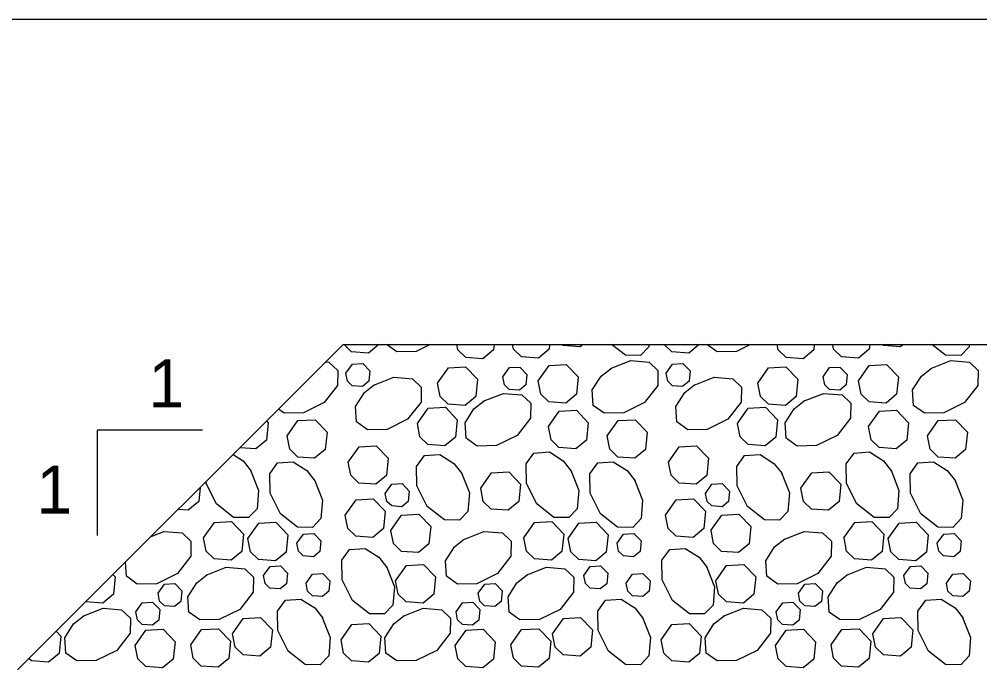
# Model space of a CAD drawing. Extents: x 636530 to 644067, y 294168 to 299122.
# Drawn here: x 639692.7 to 639752.6, y 297633.9 to 297674.5 of the extents above; entities that cross this region are included whole.
import ezdxf

# ---------------------------------------------------------------- set-up
doc = ezdxf.new("R2010")
doc.units = 0
doc.layers.add('1', color=7, linetype='Continuous')

msp = doc.modelspace()

# ---------------------------------------------------------------- linework, layer by layer
at = {"layer": '1'}
for p, q in [((639618.895, 297674.515), (639767.849, 297674.515)), ((639692.556, 297633.876), (639712.874, 297654.194)), ((639712.874, 297654.194), (639767.849, 297654.194)), ((639697.513, 297648.847), (639697.513, 297642.262)), ((639704.098, 297648.847), (639697.513, 297648.847))]:
    msp.add_line(p, q, dxfattribs=at)
for points in [[(639715.108, 297654.194), (639714.467, 297653.661), (639713.407, 297653.737), (639712.936, 297654.194)], [(639718.32, 297654.194), (639717.446, 297653.757), (639716.232, 297653.735), (639715.587, 297654.194)], [(639722.297, 297654.194), (639722.264, 297653.857), (639721.601, 297653.306), (639720.541, 297653.383), (639720.042, 297653.866), (639719.979, 297654.194)], [(639725.762, 297654.194), (639725.732, 297653.897), (639725.069, 297653.345), (639724.009, 297653.422), (639723.511, 297653.906), (639723.455, 297654.194)], [(639727.853, 297654.194), (639727.676, 297654.047), (639726.617, 297654.124), (639726.545, 297654.194)], [(639731.976, 297654.194), (639731.963, 297654.05), (639731.441, 297653.501), (639730.504, 297653.518), (639729.64, 297654.194)], [(639735.096, 297654.194), (639734.455, 297653.661), (639733.395, 297653.737), (639732.925, 297654.194)], [(639738.308, 297654.194), (639737.435, 297653.757), (639736.221, 297653.735), (639735.576, 297654.194)], [(639742.286, 297654.194), (639742.252, 297653.857), (639741.589, 297653.306), (639740.529, 297653.383), (639740.031, 297653.866), (639739.967, 297654.194)], [(639745.75, 297654.194), (639745.721, 297653.897), (639745.058, 297653.345), (639743.998, 297653.422), (639743.499, 297653.906), (639743.443, 297654.194)], [(639747.842, 297654.194), (639747.665, 297654.047), (639746.605, 297654.124), (639746.533, 297654.194)], [(639751.964, 297654.194), (639751.952, 297654.05), (639751.43, 297653.501), (639750.492, 297653.518), (639749.629, 297654.194)], [(639729.571, 297652.692), (639730.829, 297653.19), (639731.984, 297653.091), (639732.533, 297652.569), (639732.516, 297651.631), (639731.682, 297650.566), (639730.394, 297649.922), (639729.18, 297649.901), (639728.497, 297650.386), (639728.432, 297651.353), (639728.987, 297652.218), (639729.622, 297652.724)], [(639749.559, 297652.692), (639750.817, 297653.19), (639751.972, 297653.091), (639752.521, 297652.569), (639752.504, 297651.631), (639751.671, 297650.566), (639750.383, 297649.922), (639749.169, 297649.901), (639748.486, 297650.386), (639748.421, 297651.353), (639748.975, 297652.218), (639749.61, 297652.724)], [(639711.789, 297653.108), (639711.995, 297653.091), (639712.544, 297652.569), (639712.527, 297651.631), (639711.694, 297650.566), (639710.406, 297649.922), (639709.192, 297649.901), (639708.835, 297650.155)], [(639713.052, 297652.396), (639713.456, 297652.97), (639714.1, 297653.006), (639714.547, 297652.542), (639714.483, 297651.892), (639714.085, 297651.561), (639713.449, 297651.607), (639713.15, 297651.897), (639713.053, 297652.396)], [(639718.777, 297651.782), (639719.45, 297652.738), (639720.523, 297652.8), (639721.269, 297652.026), (639721.161, 297650.942), (639720.498, 297650.39), (639719.438, 297650.467), (639718.94, 297650.951), (639718.778, 297651.782)], [(639722.856, 297652.175), (639723.26, 297652.749), (639723.904, 297652.786), (639724.352, 297652.321), (639724.287, 297651.671), (639723.889, 297651.34), (639723.253, 297651.386), (639722.954, 297651.676), (639722.857, 297652.175)], [(639725.06, 297651.927), (639725.732, 297652.884), (639726.805, 297652.945), (639727.551, 297652.171), (639727.443, 297651.087), (639726.78, 297650.536), (639725.721, 297650.612), (639725.222, 297651.096), (639725.06, 297651.927)], [(639733.041, 297652.396), (639733.444, 297652.97), (639734.088, 297653.006), (639734.536, 297652.542), (639734.471, 297651.892), (639734.073, 297651.561), (639733.437, 297651.607), (639733.138, 297651.897), (639733.041, 297652.396)], [(639738.766, 297651.782), (639739.438, 297652.738), (639740.511, 297652.8), (639741.258, 297652.026), (639741.15, 297650.942), (639740.487, 297650.39), (639739.427, 297650.467), (639738.928, 297650.951), (639738.766, 297651.782)], [(639742.845, 297652.175), (639743.248, 297652.749), (639743.892, 297652.786), (639744.34, 297652.321), (639744.275, 297651.671), (639743.878, 297651.34), (639743.241, 297651.386), (639742.942, 297651.676), (639742.845, 297652.175)], [(639745.048, 297651.927), (639745.72, 297652.884), (639746.794, 297652.945), (639747.54, 297652.171), (639747.432, 297651.087), (639746.769, 297650.536), (639745.709, 297650.612), (639745.21, 297651.096), (639745.049, 297651.927)], [(639714.794, 297651.659), (639716.052, 297652.158), (639717.207, 297652.058), (639717.756, 297651.536), (639717.739, 297650.599), (639716.905, 297649.533), (639715.618, 297648.889), (639714.404, 297648.868), (639713.721, 297649.354), (639713.656, 297650.32), (639714.21, 297651.185), (639714.845, 297651.692)], [(639734.783, 297651.659), (639736.04, 297652.158), (639737.196, 297652.058), (639737.745, 297651.536), (639737.727, 297650.599), (639736.894, 297649.533), (639735.606, 297648.889), (639734.392, 297648.868), (639733.709, 297649.354), (639733.644, 297650.32), (639734.199, 297651.185), (639734.834, 297651.692)], [(639721.627, 297650.643), (639722.884, 297651.141), (639724.04, 297651.041), (639724.589, 297650.519), (639724.571, 297649.582), (639723.738, 297648.517), (639722.45, 297647.873), (639721.236, 297647.851), (639720.553, 297648.337), (639720.488, 297649.304), (639721.043, 297650.168), (639721.678, 297650.675)], [(639741.615, 297650.643), (639742.873, 297651.141), (639744.028, 297651.041), (639744.577, 297650.519), (639744.56, 297649.582), (639743.726, 297648.517), (639742.438, 297647.873), (639741.225, 297647.851), (639740.541, 297648.337), (639740.477, 297649.304), (639741.031, 297650.168), (639741.666, 297650.675)], [(639717.512, 297649.252), (639718.185, 297650.208), (639719.258, 297650.27), (639720.004, 297649.496), (639719.896, 297648.412), (639719.233, 297647.86), (639718.173, 297647.937), (639717.675, 297648.421), (639717.513, 297649.252)], [(639737.501, 297649.252), (639738.173, 297650.208), (639739.246, 297650.27), (639739.993, 297649.496), (639739.885, 297648.412), (639739.222, 297647.86), (639738.162, 297647.937), (639737.663, 297648.421), (639737.501, 297649.252)], [(639725.692, 297649.064), (639726.364, 297650.021), (639727.438, 297650.082), (639728.184, 297649.308), (639728.076, 297648.224), (639727.413, 297647.673), (639726.353, 297647.749), (639725.855, 297648.233), (639725.693, 297649.064)], [(639745.681, 297649.064), (639746.353, 297650.021), (639747.426, 297650.082), (639748.172, 297649.308), (639748.064, 297648.224), (639747.401, 297647.673), (639746.342, 297647.749), (639745.843, 297648.233), (639745.681, 297649.064)], [(639708.094, 297649.414), (639708.195, 297649.308), (639708.087, 297648.224), (639707.424, 297647.673), (639706.425, 297647.745)], [(639709.379, 297648.479), (639710.051, 297649.435), (639711.125, 297649.496), (639711.871, 297648.723), (639711.763, 297647.639), (639711.1, 297647.087), (639710.04, 297647.164), (639709.542, 297647.647), (639709.38, 297648.478)], [(639729.368, 297648.479), (639730.04, 297649.435), (639731.113, 297649.496), (639731.859, 297648.723), (639731.751, 297647.639), (639731.088, 297647.087), (639730.029, 297647.164), (639729.53, 297647.647), (639729.368, 297648.478)], [(639749.356, 297648.479), (639750.028, 297649.435), (639751.102, 297649.496), (639751.848, 297648.723), (639751.74, 297647.639), (639751.077, 297647.087), (639750.017, 297647.164), (639749.519, 297647.647), (639749.357, 297648.478)], [(639713.201, 297646.852), (639713.874, 297647.809), (639714.947, 297647.87), (639715.693, 297647.096), (639715.585, 297646.012), (639714.922, 297645.461), (639713.862, 297645.537), (639713.364, 297646.021), (639713.202, 297646.852)], [(639733.19, 297646.852), (639733.862, 297647.809), (639734.935, 297647.87), (639735.682, 297647.096), (639735.574, 297646.012), (639734.911, 297645.461), (639733.851, 297645.537), (639733.352, 297646.021), (639733.19, 297646.852)], [(639706.004, 297647.324), (639706.628, 297646.924), (639707.135, 297646.289)], [(639720.258, 297646.177), (639720.757, 297644.92), (639720.657, 297643.764), (639720.135, 297643.215), (639719.198, 297643.233), (639718.133, 297644.066), (639717.489, 297645.354), (639717.467, 297646.568), (639717.953, 297647.251), (639718.92, 297647.315), (639719.784, 297646.761), (639720.291, 297646.126)], [(639727.091, 297646.34), (639727.59, 297645.082), (639727.49, 297643.927), (639726.968, 297643.378), (639726.03, 297643.395), (639724.965, 297644.229), (639724.321, 297645.517), (639724.3, 297646.73), (639724.785, 297647.414), (639725.752, 297647.478), (639726.617, 297646.924), (639727.123, 297646.289)], [(639740.247, 297646.177), (639740.746, 297644.92), (639740.646, 297643.764), (639740.124, 297643.215), (639739.186, 297643.233), (639738.121, 297644.066), (639737.477, 297645.354), (639737.456, 297646.568), (639737.941, 297647.251), (639738.908, 297647.315), (639739.773, 297646.761), (639740.279, 297646.126)], [(639747.08, 297646.34), (639747.578, 297645.082), (639747.478, 297643.927), (639746.956, 297643.378), (639746.019, 297643.395), (639744.954, 297644.229), (639744.31, 297645.517), (639744.288, 297646.73), (639744.774, 297647.414), (639745.741, 297647.478), (639746.605, 297646.924), (639747.112, 297646.289)], [(639711.088, 297645.73), (639711.587, 297644.472), (639711.487, 297643.317), (639710.965, 297642.768), (639710.028, 297642.785), (639708.962, 297643.619), (639708.319, 297644.907), (639708.297, 297646.12), (639708.783, 297646.804), (639709.749, 297646.868), (639710.614, 297646.314), (639711.121, 297645.679)], [(639731.077, 297645.73), (639731.575, 297644.472), (639731.476, 297643.317), (639730.954, 297642.768), (639730.016, 297642.785), (639728.951, 297643.619), (639728.307, 297644.907), (639728.286, 297646.12), (639728.771, 297646.804), (639729.738, 297646.868), (639730.603, 297646.314), (639731.109, 297645.679)], [(639751.065, 297645.73), (639751.564, 297644.472), (639751.464, 297643.317), (639750.942, 297642.768), (639750.005, 297642.785), (639748.939, 297643.619), (639748.296, 297644.907), (639748.274, 297646.12), (639748.76, 297646.804), (639749.726, 297646.868), (639750.591, 297646.314), (639751.098, 297645.679)], [(639707.103, 297646.34), (639707.601, 297645.082), (639707.501, 297643.927), (639706.979, 297643.378), (639706.042, 297643.395), (639704.977, 297644.229), (639704.333, 297645.517), (639704.33, 297645.65)], [(639721.466, 297645.226), (639722.138, 297646.182), (639723.212, 297646.243), (639723.958, 297645.47), (639723.85, 297644.386), (639723.187, 297643.834), (639722.127, 297643.911), (639721.629, 297644.394), (639721.467, 297645.226)], [(639741.455, 297645.226), (639742.127, 297646.182), (639743.2, 297646.243), (639743.947, 297645.47), (639743.839, 297644.386), (639743.176, 297643.834), (639742.116, 297643.911), (639741.617, 297644.394), (639741.455, 297645.226)], [(639715.511, 297644.893), (639715.915, 297645.467), (639716.559, 297645.504), (639717.006, 297645.039), (639716.942, 297644.389), (639716.544, 297644.058), (639715.908, 297644.104), (639715.609, 297644.394), (639715.512, 297644.893)], [(639735.5, 297644.893), (639735.903, 297645.467), (639736.547, 297645.504), (639736.995, 297645.039), (639736.93, 297644.389), (639736.532, 297644.058), (639735.896, 297644.104), (639735.597, 297644.394), (639735.5, 297644.893)], [(639703.95, 297645.27), (639703.862, 297644.386), (639703.199, 297643.834), (639702.56, 297643.88)], [(639713.013, 297643.532), (639713.685, 297644.488), (639714.759, 297644.549), (639715.505, 297643.776), (639715.397, 297642.691), (639714.734, 297642.14), (639713.674, 297642.217), (639713.175, 297642.7), (639713.014, 297643.531)], [(639733.002, 297643.532), (639733.674, 297644.488), (639734.747, 297644.549), (639735.493, 297643.776), (639735.385, 297642.691), (639734.722, 297642.14), (639733.662, 297642.217), (639733.164, 297642.7), (639733.002, 297643.531)], [(639715.854, 297642.582), (639716.526, 297643.538), (639717.599, 297643.6), (639718.346, 297642.826), (639718.238, 297641.742), (639717.575, 297641.19), (639716.515, 297641.267), (639716.016, 297641.751), (639715.854, 297642.582)], [(639735.842, 297642.582), (639736.515, 297643.538), (639737.588, 297643.6), (639738.334, 297642.826), (639738.226, 297641.742), (639737.563, 297641.19), (639736.503, 297641.267), (639736.005, 297641.751), (639735.843, 297642.582)], [(639704.168, 297642.108), (639704.84, 297643.065), (639705.914, 297643.126), (639706.66, 297642.352), (639706.552, 297641.268), (639705.889, 297640.717), (639704.829, 297640.793), (639704.331, 297641.277), (639704.169, 297642.108)], [(639706.934, 297642.067), (639707.606, 297643.024), (639708.679, 297643.085), (639709.426, 297642.311), (639709.318, 297641.227), (639708.654, 297640.676), (639707.595, 297640.753), (639707.096, 297641.236), (639706.934, 297642.067)], [(639724.157, 297642.108), (639724.829, 297643.065), (639725.902, 297643.126), (639726.648, 297642.352), (639726.54, 297641.268), (639725.877, 297640.717), (639724.818, 297640.793), (639724.319, 297641.277), (639724.157, 297642.108)], [(639726.922, 297642.067), (639727.594, 297643.024), (639728.668, 297643.085), (639729.414, 297642.311), (639729.306, 297641.227), (639728.643, 297640.676), (639727.583, 297640.753), (639727.085, 297641.236), (639726.923, 297642.067)], [(639744.145, 297642.108), (639744.817, 297643.065), (639745.891, 297643.126), (639746.637, 297642.352), (639746.529, 297641.268), (639745.866, 297640.717), (639744.806, 297640.793), (639744.308, 297641.277), (639744.146, 297642.108)], [(639746.911, 297642.067), (639747.583, 297643.024), (639748.656, 297643.085), (639749.403, 297642.311), (639749.295, 297641.227), (639748.631, 297640.676), (639747.572, 297640.753), (639747.073, 297641.236), (639746.911, 297642.067)], [(639700.886, 297642.206), (639701.676, 297642.519), (639702.831, 297642.419), (639703.38, 297641.897), (639703.363, 297640.96), (639702.529, 297639.895), (639701.241, 297639.251), (639700.028, 297639.229), (639699.344, 297639.715), (639699.285, 297640.605)], [(639709.993, 297641.772), (639710.396, 297642.346), (639711.04, 297642.383), (639711.488, 297641.918), (639711.423, 297641.268), (639711.025, 297640.937), (639710.389, 297640.983), (639710.09, 297641.273), (639709.993, 297641.772)], [(639720.407, 297642.021), (639721.664, 297642.519), (639722.82, 297642.419), (639723.369, 297641.897), (639723.351, 297640.96), (639722.518, 297639.895), (639721.23, 297639.251), (639720.016, 297639.229), (639719.333, 297639.715), (639719.268, 297640.682), (639719.823, 297641.546), (639720.457, 297642.053)], [(639729.981, 297641.772), (639730.384, 297642.346), (639731.029, 297642.383), (639731.476, 297641.918), (639731.411, 297641.268), (639731.014, 297640.937), (639730.378, 297640.983), (639730.078, 297641.273), (639729.981, 297641.772)], [(639740.395, 297642.021), (639741.653, 297642.519), (639742.808, 297642.419), (639743.357, 297641.897), (639743.34, 297640.96), (639742.506, 297639.895), (639741.218, 297639.251), (639740.005, 297639.229), (639739.321, 297639.715), (639739.257, 297640.682), (639739.811, 297641.546), (639740.446, 297642.053)], [(639749.97, 297641.772), (639750.373, 297642.346), (639751.017, 297642.383), (639751.465, 297641.918), (639751.4, 297641.268), (639751.002, 297640.937), (639750.366, 297640.983), (639750.067, 297641.273), (639749.97, 297641.772)], [(639715.581, 297640.321), (639716.08, 297639.063), (639715.98, 297637.908), (639715.458, 297637.359), (639714.521, 297637.376), (639713.455, 297638.21), (639712.812, 297639.497), (639712.79, 297640.711), (639713.276, 297641.394), (639714.243, 297641.459), (639715.107, 297640.905), (639715.614, 297640.27)], [(639735.57, 297640.321), (639736.069, 297639.063), (639735.969, 297637.908), (639735.447, 297637.359), (639734.509, 297637.376), (639733.444, 297638.21), (639732.8, 297639.497), (639732.779, 297640.711), (639733.264, 297641.394), (639734.231, 297641.459), (639735.096, 297640.905), (639735.602, 297640.27)], [(639704.32, 297639.774), (639705.578, 297640.273), (639706.733, 297640.173), (639707.282, 297639.651), (639707.265, 297638.713), (639706.431, 297637.648), (639705.143, 297637.004), (639703.93, 297636.983), (639703.246, 297637.468), (639703.182, 297638.435), (639703.736, 297639.3), (639704.371, 297639.806)], [(639707.912, 297639.754), (639708.315, 297640.328), (639708.959, 297640.365), (639709.407, 297639.901), (639709.342, 297639.25), (639708.944, 297638.919), (639708.308, 297638.966), (639708.009, 297639.256), (639707.912, 297639.754)], [(639716.153, 297639.436), (639716.825, 297640.392), (639717.899, 297640.453), (639718.645, 297639.68), (639718.537, 297638.596), (639717.874, 297638.044), (639716.814, 297638.121), (639716.315, 297638.604), (639716.153, 297639.436)], [(639724.308, 297639.774), (639725.566, 297640.273), (639726.721, 297640.173), (639727.271, 297639.651), (639727.253, 297638.713), (639726.42, 297637.648), (639725.132, 297637.004), (639723.918, 297636.983), (639723.235, 297637.468), (639723.17, 297638.435), (639723.724, 297639.3), (639724.359, 297639.806)], [(639727.9, 297639.754), (639728.304, 297640.328), (639728.948, 297640.365), (639729.395, 297639.901), (639729.331, 297639.25), (639728.933, 297638.919), (639728.297, 297638.966), (639727.998, 297639.256), (639727.901, 297639.754)], [(639736.141, 297639.436), (639736.814, 297640.392), (639737.887, 297640.453), (639738.633, 297639.68), (639738.525, 297638.596), (639737.862, 297638.044), (639736.802, 297638.121), (639736.304, 297638.604), (639736.142, 297639.436)], [(639744.297, 297639.774), (639745.555, 297640.273), (639746.71, 297640.173), (639747.259, 297639.651), (639747.242, 297638.713), (639746.408, 297637.648), (639745.12, 297637.004), (639743.907, 297636.983), (639743.223, 297637.468), (639743.159, 297638.435), (639743.713, 297639.3), (639744.348, 297639.806)], [(639747.889, 297639.754), (639748.292, 297640.328), (639748.936, 297640.365), (639749.384, 297639.901), (639749.319, 297639.25), (639748.921, 297638.919), (639748.285, 297638.966), (639747.986, 297639.256), (639747.889, 297639.754)], [(639698.511, 297639.831), (639698.656, 297639.68), (639698.548, 297638.596), (639697.885, 297638.044), (639696.825, 297638.121), (639696.813, 297638.133)], [(639710.56, 297639.282), (639710.963, 297639.855), (639711.607, 297639.892), (639712.055, 297639.428), (639711.99, 297638.778), (639711.593, 297638.447), (639710.957, 297638.493), (639710.657, 297638.783), (639710.56, 297639.281)], [(639730.548, 297639.282), (639730.952, 297639.855), (639731.596, 297639.892), (639732.044, 297639.428), (639731.979, 297638.778), (639731.581, 297638.447), (639730.945, 297638.493), (639730.646, 297638.783), (639730.549, 297639.281)], [(639750.537, 297639.282), (639750.94, 297639.855), (639751.584, 297639.892), (639752.032, 297639.428), (639751.967, 297638.778), (639751.57, 297638.447), (639750.934, 297638.493), (639750.634, 297638.783), (639750.537, 297639.281)], [(639701.323, 297638.651), (639701.727, 297639.225), (639702.371, 297639.262), (639702.818, 297638.798), (639702.754, 297638.147), (639702.356, 297637.816), (639701.72, 297637.862), (639701.421, 297638.152), (639701.324, 297638.651)], [(639721.312, 297638.651), (639721.715, 297639.225), (639722.359, 297639.262), (639722.807, 297638.798), (639722.742, 297638.147), (639722.344, 297637.816), (639721.708, 297637.862), (639721.409, 297638.152), (639721.312, 297638.651)], [(639741.3, 297638.651), (639741.704, 297639.225), (639742.348, 297639.262), (639742.795, 297638.798), (639742.731, 297638.147), (639742.333, 297637.816), (639741.697, 297637.862), (639741.398, 297638.152), (639741.301, 297638.651)], [(639711.576, 297637.148), (639712.075, 297635.891), (639711.975, 297634.735), (639711.453, 297634.186), (639710.515, 297634.204), (639709.45, 297635.037), (639708.806, 297636.325), (639708.785, 297637.539), (639709.27, 297638.222), (639710.237, 297638.287), (639711.102, 297637.733), (639711.608, 297637.098)], [(639731.564, 297637.148), (639732.063, 297635.891), (639731.963, 297634.735), (639731.441, 297634.186), (639730.504, 297634.204), (639729.438, 297635.037), (639728.795, 297636.325), (639728.773, 297637.539), (639729.259, 297638.222), (639730.226, 297638.287), (639731.09, 297637.733), (639731.597, 297637.098)], [(639751.553, 297637.148), (639752.052, 297635.891), (639751.952, 297634.735), (639751.43, 297634.186), (639750.492, 297634.204), (639749.427, 297635.037), (639748.783, 297636.325), (639748.762, 297637.539), (639749.247, 297638.222), (639750.214, 297638.287), (639751.079, 297637.733), (639751.585, 297637.098)], [(639696.634, 297637.212), (639697.892, 297637.711), (639699.047, 297637.611), (639699.596, 297637.089), (639699.579, 297636.151), (639698.745, 297635.086), (639697.458, 297634.442), (639696.244, 297634.421), (639695.561, 297634.906), (639695.496, 297635.873), (639696.05, 297636.738), (639696.685, 297637.244)], [(639699.936, 297637.485), (639700.34, 297638.059), (639700.984, 297638.095), (639701.431, 297637.631), (639701.367, 297636.981), (639700.969, 297636.65), (639700.333, 297636.696), (639700.034, 297636.986), (639699.937, 297637.485)], [(639716.623, 297637.212), (639717.881, 297637.711), (639719.036, 297637.611), (639719.585, 297637.089), (639719.567, 297636.151), (639718.734, 297635.086), (639717.446, 297634.442), (639716.232, 297634.421), (639715.549, 297634.906), (639715.484, 297635.873), (639716.039, 297636.738), (639716.674, 297637.244)], [(639719.925, 297637.485), (639720.328, 297638.059), (639720.972, 297638.095), (639721.42, 297637.631), (639721.355, 297636.981), (639720.957, 297636.65), (639720.321, 297636.696), (639720.022, 297636.986), (639719.925, 297637.485)], [(639736.611, 297637.212), (639737.869, 297637.711), (639739.024, 297637.611), (639739.573, 297637.089), (639739.556, 297636.151), (639738.722, 297635.086), (639737.435, 297634.442), (639736.221, 297634.421), (639735.538, 297634.906), (639735.473, 297635.873), (639736.027, 297636.738), (639736.662, 297637.244)], [(639739.913, 297637.485), (639740.317, 297638.059), (639740.961, 297638.095), (639741.408, 297637.631), (639741.344, 297636.981), (639740.946, 297636.65), (639740.31, 297636.696), (639740.011, 297636.986), (639739.914, 297637.485)], [(639705.967, 297636.124), (639706.639, 297637.08), (639707.713, 297637.142), (639708.459, 297636.368), (639708.351, 297635.284), (639707.688, 297634.732), (639706.628, 297634.809), (639706.13, 297635.293), (639705.968, 297636.124)], [(639725.956, 297636.124), (639726.628, 297637.08), (639727.701, 297637.142), (639728.448, 297636.368), (639728.34, 297635.284), (639727.676, 297634.732), (639726.617, 297634.809), (639726.118, 297635.293), (639725.956, 297636.124)], [(639745.944, 297636.124), (639746.616, 297637.08), (639747.69, 297637.142), (639748.436, 297636.368), (639748.328, 297635.284), (639747.665, 297634.732), (639746.605, 297634.809), (639746.107, 297635.293), (639745.945, 297636.124)], [(639699.891, 297635.383), (639700.564, 297636.339), (639701.637, 297636.401), (639702.383, 297635.627), (639702.275, 297634.543), (639701.612, 297633.991), (639700.552, 297634.068), (639700.054, 297634.552), (639699.892, 297635.383)], [(639703.36, 297635.423), (639704.032, 297636.379), (639705.106, 297636.44), (639705.852, 297635.667), (639705.744, 297634.582), (639705.081, 297634.031), (639704.021, 297634.108), (639703.522, 297634.591), (639703.361, 297635.422)], [(639712.746, 297635.738), (639713.418, 297636.694), (639714.492, 297636.755), (639715.238, 297635.982), (639715.13, 297634.898), (639714.467, 297634.346), (639713.407, 297634.423), (639712.908, 297634.906), (639712.747, 297635.738)], [(639719.88, 297635.383), (639720.552, 297636.339), (639721.626, 297636.401), (639722.372, 297635.627), (639722.264, 297634.543), (639721.601, 297633.991), (639720.541, 297634.068), (639720.042, 297634.552), (639719.881, 297635.383)], [(639723.348, 297635.423), (639724.021, 297636.379), (639725.094, 297636.44), (639725.84, 297635.667), (639725.732, 297634.582), (639725.069, 297634.031), (639724.009, 297634.108), (639723.511, 297634.591), (639723.349, 297635.422)], [(639732.734, 297635.738), (639733.407, 297636.694), (639734.48, 297636.755), (639735.226, 297635.982), (639735.118, 297634.898), (639734.455, 297634.346), (639733.395, 297634.423), (639732.897, 297634.906), (639732.735, 297635.738)], [(639739.868, 297635.383), (639740.541, 297636.339), (639741.614, 297636.401), (639742.36, 297635.627), (639742.252, 297634.543), (639741.589, 297633.991), (639740.529, 297634.068), (639740.031, 297634.552), (639739.869, 297635.383)], [(639743.337, 297635.423), (639744.009, 297636.379), (639745.083, 297636.44), (639745.829, 297635.667), (639745.721, 297634.582), (639745.058, 297634.031), (639743.998, 297634.108), (639743.499, 297634.591), (639743.338, 297635.422)], [(639694.961, 297636.281), (639695.249, 297635.982), (639695.141, 297634.898), (639694.478, 297634.346), (639693.418, 297634.423), (639693.258, 297634.578)]]:
    msp.add_lwpolyline(points, dxfattribs=at)

# ---------------------------------------------------------------- texts
for p in [(639700.719, 297650.262), (639693.729, 297643.632)]:
    msp.add_text('1', height=3, dxfattribs=at).set_placement(p)

doc.saveas('drawing.dxf')
